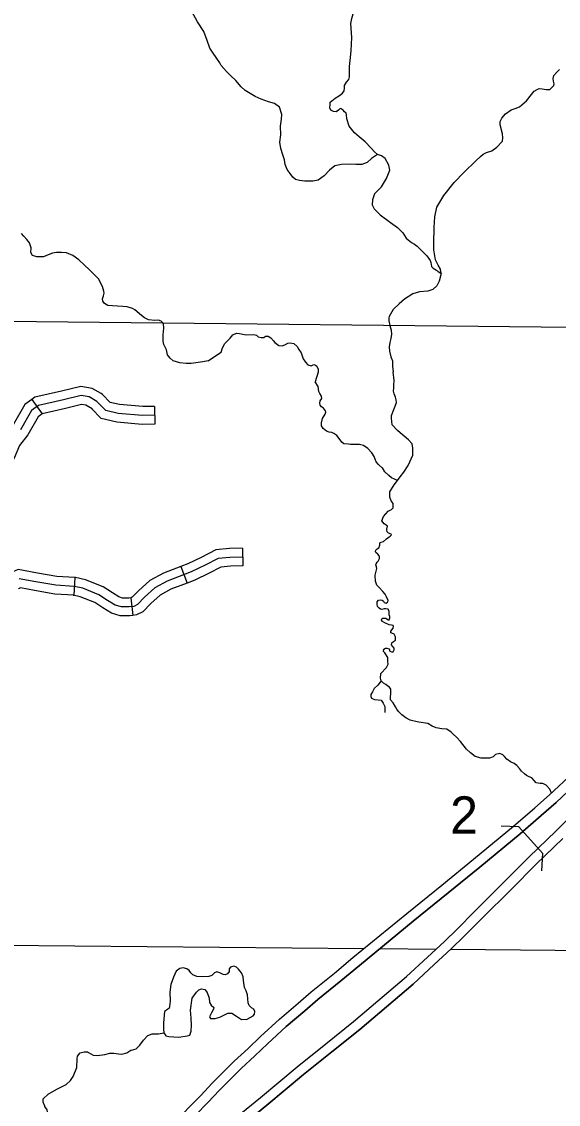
# Model space of a CAD drawing. Extents: x 8749 to 11879, y 13275 to 15339.
# Drawn here: x 10428.7 to 10519.6, y 14052.6 to 14235.9 of the extents above; entities that cross this region are included whole.
import ezdxf

# ---------------------------------------------------------------- set-up
doc = ezdxf.new("R2010")
doc.units = 0
for name, color, linetype in [('Level 19', 7, 'Continuous'), ('Level 31', 7, 'Continuous'), ('Level 32', 7, 'Continuous'), ('Level 35', 7, 'Continuous'), ('Level 37', 7, 'Continuous'), ('Level 39', 7, 'Continuous'), ('Level 45', 7, 'Continuous'), ('Level 5', 7, 'Continuous')]:
    doc.layers.add(name, color=color, linetype=linetype)

msp = doc.modelspace()

# ---------------------------------------------------------------- linework, layer by layer
at = {"layer": 'Level 19'}
for points in [[(10515.65, 14102.76), (10518.12, 14104.97), (10522.13, 14108.69), (10525.68, 14112.06), (10529.6, 14115.98)], [(10515.65, 14102.76), (10518.12, 14104.97), (10522.13, 14108.69), (10525.68, 14112.06), (10529.6, 14115.98)], [(10519.23, 14098.81), (10523.23, 14102.92), (10527.24, 14106.53), (10532.94, 14111.6), (10538.49, 14116.11)], [(10519.23, 14098.81), (10523.23, 14102.92), (10527.24, 14106.53), (10532.94, 14111.6), (10538.49, 14116.11)], [(10516.76, 14101.47), (10519.26, 14103.71), (10523.29, 14107.45), (10526.87, 14110.85), (10530.81, 14114.78)], [(10530.81, 14114.78), (10526.87, 14110.85), (10523.29, 14107.45), (10519.26, 14103.71), (10516.76, 14101.47)], [(10499.93, 14089.71), (10505.26, 14094.07), (10512.07, 14099.66), (10515.65, 14102.76)], [(10499.93, 14089.71), (10505.26, 14094.07), (10512.07, 14099.66), (10515.65, 14102.76)], [(10501, 14088.39), (10506.34, 14092.76), (10513.16, 14098.36), (10516.76, 14101.47)], [(10516.76, 14101.47), (10513.16, 14098.36), (10506.34, 14092.76), (10501, 14088.39)], [(10505.51, 14085.31), (10510.43, 14090.18), (10514.68, 14094.48), (10519.23, 14098.81)], [(10505.51, 14085.31), (10510.43, 14090.18), (10514.68, 14094.48), (10519.23, 14098.81)], [(10506.72, 14084.11), (10511.64, 14088.98), (10515.87, 14093.27), (10520.41, 14097.58)], [(10520.41, 14097.58), (10515.87, 14093.27), (10511.64, 14088.98), (10506.72, 14084.11)], [(10484.85, 14077.41), (10494, 14084.91), (10499.93, 14089.71)], [(10484.85, 14077.41), (10494, 14084.91), (10499.93, 14089.71)], [(10485.94, 14076.1), (10495.07, 14083.59), (10501, 14088.39)], [(10501, 14088.39), (10495.07, 14083.59), (10485.94, 14076.1)], [(10484.92, 14066.59), (10493.9, 14074.2), (10497.45, 14077.49), (10500.34, 14080.16), (10502.49, 14082.26), (10505.51, 14085.31)], [(10484.92, 14066.59), (10493.9, 14074.2), (10497.45, 14077.49), (10500.34, 14080.16), (10502.49, 14082.26), (10505.51, 14085.31)], [(10485.99, 14065.26), (10495.03, 14072.93), (10498.61, 14076.24), (10501.51, 14078.93), (10503.68, 14081.05), (10506.72, 14084.11)], [(10506.72, 14084.11), (10503.68, 14081.05), (10501.51, 14078.93), (10498.61, 14076.24), (10495.03, 14072.93), (10485.99, 14065.26)], [(10469.18, 14064.04), (10472.42, 14067.01), (10475.56, 14069.69), (10477.77, 14071.64), (10481.69, 14074.78), (10484.85, 14077.41)], [(10469.18, 14064.04), (10472.42, 14067.01), (10475.56, 14069.69), (10477.77, 14071.64), (10481.69, 14074.78), (10484.85, 14077.41)], [(10470.35, 14062.81), (10473.55, 14065.74), (10476.67, 14068.41), (10478.87, 14070.34), (10482.77, 14073.47), (10485.94, 14076.1)], [(10485.94, 14076.1), (10482.77, 14073.47), (10478.87, 14070.34), (10476.67, 14068.41), (10473.55, 14065.74), (10470.35, 14062.81)], [(10463.69, 14049.26), (10469.19, 14053.72), (10475.41, 14058.91), (10480.22, 14062.79), (10484.92, 14066.59)], [(10463.69, 14049.26), (10469.19, 14053.72), (10475.41, 14058.91), (10480.22, 14062.79), (10484.92, 14066.59)], [(10459.06, 14054.06), (10461, 14056.16), (10464.7, 14059.86), (10467.08, 14062.04), (10469.18, 14064.04)], [(10459.06, 14054.06), (10461, 14056.16), (10464.7, 14059.86), (10467.08, 14062.04), (10469.18, 14064.04)], [(10464.83, 14047.99), (10470.27, 14052.41), (10476.49, 14057.6), (10481.29, 14061.47), (10485.99, 14065.26)], [(10485.99, 14065.26), (10481.29, 14061.47), (10476.49, 14057.6), (10470.27, 14052.41), (10464.83, 14047.99)], [(10460.27, 14052.86), (10462.23, 14054.98), (10465.88, 14058.63), (10468.24, 14060.8), (10470.35, 14062.81)], [(10470.35, 14062.81), (10468.24, 14060.8), (10465.88, 14058.63), (10462.23, 14054.98), (10460.27, 14052.86)], [(10445.47, 14039.4), (10448.3, 14042.52), (10451.23, 14045.66), (10454.26, 14048.98), (10456.93, 14051.9), (10459.06, 14054.06)], [(10445.47, 14039.4), (10448.3, 14042.52), (10451.23, 14045.66), (10454.26, 14048.98), (10456.93, 14051.9), (10459.06, 14054.06)], [(10446.7, 14038.22), (10449.55, 14041.37), (10452.48, 14044.51), (10455.51, 14047.83), (10458.16, 14050.73), (10460.27, 14052.86)], [(10460.27, 14052.86), (10458.16, 14050.73), (10455.51, 14047.83), (10452.48, 14044.51), (10449.55, 14041.37), (10446.7, 14038.22)]]:
    msp.add_lwpolyline(points, dxfattribs=at)
at = {"layer": 'Level 31'}
msp.add_lwpolyline([(10466.14, 14145.25), (10466.14, 14145.25), (10463.99, 14145.2), (10462.02, 14145.02), (10459.82, 14143.87), (10457.44, 14142.73), (10453.37, 14141.17), (10451.27, 14140.07), (10449.54, 14138.46), (10448.34, 14137.23), (10447.7, 14136.91), (10446.93, 14136.81), (10445.6, 14136.81), (10444.55, 14137.14), (10443.26, 14137.91), (10441.8, 14138.88), (10439.05, 14139.98), (10437.63, 14140.3), (10434.52, 14140.48), (10431.13, 14141.08), (10428.29, 14141.58)], dxfattribs=at)
at = {"layer": 'Level 32'}
for p, q in [((10466.11, 14146.75), (10466.17, 14143.75)), ((10455.68, 14143.66), (10456.75, 14140.86)), ((10437.69, 14141.8), (10437.52, 14138.8)), ((10447.18, 14138.36), (10447.54, 14135.38))]:
    msp.add_line(p, q, dxfattribs=at)
for points in [[(10466.11, 14146.75), (10463.9, 14146.7), (10461.59, 14146.48), (10459.15, 14145.21), (10456.85, 14144.1), (10455.68, 14143.66)], [(10437.69, 14141.8), (10434.69, 14141.97), (10431.39, 14142.55), (10428.1, 14143.14), (10426.56, 14142.45), (10426.29, 14142.21)], [(10455.68, 14143.66), (10452.75, 14142.54), (10450.4, 14141.3), (10448.49, 14139.54), (10447.44, 14138.45), (10447.27, 14138.36), (10447.18, 14138.36)], [(10466.17, 14143.75), (10464.07, 14143.7), (10462.45, 14143.55), (10460.49, 14142.53), (10458.04, 14141.35), (10456.75, 14140.86)], [(10447.18, 14138.36), (10446.84, 14138.31), (10445.82, 14138.31), (10445.16, 14138.51), (10444.07, 14139.18), (10442.5, 14140.21), (10439.5, 14141.41), (10437.84, 14141.79), (10437.69, 14141.8)], [(10437.52, 14138.8), (10434.35, 14138.99), (10430.87, 14139.6), (10428.49, 14140.02), (10428.19, 14139.89), (10428.25, 14139.94)], [(10456.75, 14140.86), (10453.99, 14139.8), (10452.15, 14138.83), (10450.58, 14137.39), (10449.25, 14136), (10448.14, 14135.45), (10447.54, 14135.38)], [(10447.54, 14135.38), (10447.01, 14135.31), (10445.37, 14135.31), (10443.93, 14135.76), (10442.46, 14136.65), (10441.1, 14137.54), (10438.61, 14138.54), (10437.42, 14138.81), (10437.52, 14138.8)]]:
    msp.add_lwpolyline(points, dxfattribs=at)
at = {"layer": 'Level 35'}
for points in [[(10462.27, 14229), (10461.13, 14230.6), (10460.6, 14231.48), (10460.12, 14232.75), (10459.57, 14234.26), (10458.51, 14235.91), (10457.52, 14237.68), (10456.92, 14238.46), (10456.21, 14239.19), (10455.33, 14240.05), (10454.29, 14241.14), (10453.68, 14241.95)], [(10484.38, 14229.34), (10484.55, 14230.99), (10484.61, 14232.13), (10484.63, 14233.29), (10484.55, 14234.76), (10484.5, 14235.62), (10484.68, 14236.5), (10485.06, 14237.92), (10485.82, 14239.08), (10485.97, 14239.61), (10485.97, 14240.04), (10486.04, 14240.95)], [(10472.79, 14220.2), (10472.37, 14221.46), (10471.56, 14222.07), (10470.55, 14222.35), (10469.29, 14222.8), (10468.3, 14223.26), (10466.56, 14224.3), (10465.9, 14224.9), (10464.99, 14225.96), (10464.11, 14226.82), (10463.43, 14227.51), (10462.49, 14228.52), (10462.27, 14229)], [(10483.75, 14220.15), (10483.67, 14220.42), (10483.42, 14220.7), (10483.19, 14220.97), (10482.86, 14221.2), (10482.66, 14221.23), (10482.38, 14220.97), (10481.98, 14220.7), (10481.52, 14220.72), (10481.09, 14220.95), (10480.92, 14221.35), (10480.99, 14221.93), (10480.99, 14222.31), (10481.85, 14222.97), (10482.56, 14223.45), (10483.09, 14223.81), (10483.37, 14224.21), (10483.39, 14224.69), (10483.39, 14225.15), (10483.77, 14225.7), (10484.13, 14226.16), (10484.25, 14226.59), (10484.28, 14227.09), (10484.25, 14227.67), (10484.25, 14228.33), (10484.38, 14229.34)], [(10506.48, 14213.12), (10506.9, 14213.51), (10507.48, 14213.76), (10508.39, 14214.04), (10509.25, 14214.7), (10510.19, 14215.73), (10510.26, 14216.26), (10510.16, 14216.97), (10509.81, 14218.46), (10509.78, 14219.02), (10510.09, 14219.58), (10510.67, 14220.36), (10511.63, 14221.02), (10512.33, 14221.25), (10513.09, 14221.5), (10514.25, 14222.53), (10515.09, 14223.6), (10515.57, 14224.2), (10516.05, 14224.48), (10516.38, 14224.61), (10516.91, 14224.58), (10517.61, 14224.43), (10518.19, 14224.46), (10518.65, 14224.89), (10518.9, 14225.16), (10518.95, 14225.39), (10518.8, 14225.87), (10518.75, 14226.3), (10518.9, 14226.81), (10519.41, 14227.41), (10519.86, 14227.82)], [(10489, 14213.45), (10487.97, 14212.74), (10487.26, 14212.08), (10486.36, 14211.78), (10485.32, 14211.75), (10484.36, 14211.83), (10482.92, 14211.78), (10481.78, 14211.5), (10480.85, 14210.79), (10479.97, 14209.83), (10478.95, 14209.12), (10478.07, 14208.95), (10476.71, 14208.95), (10475.8, 14209.02), (10475.09, 14209.23), (10474.64, 14209.63), (10474.18, 14210.21), (10473.68, 14210.89), (10473.37, 14211.75), (10473.22, 14212.56), (10472.97, 14213.37), (10472.61, 14214.46), (10472.44, 14215.55), (10472.61, 14216.76), (10472.59, 14218.25), (10472.72, 14219.44), (10472.79, 14220.2)], [(10488.5, 14206.77), (10489.68, 14207.99), (10490.54, 14209.38), (10491.12, 14210.77), (10490.95, 14211.65), (10490.32, 14212.77), (10489.68, 14213.22), (10489, 14213.45), (10488.5, 14213.9), (10487.92, 14214.51), (10486.91, 14215.6), (10485.9, 14216.46), (10485.11, 14217.11), (10484.2, 14218.25), (10483.8, 14219.46), (10483.75, 14220.15)], [(10498.73, 14202.9), (10499.03, 14204.5), (10500.22, 14206.48), (10502.01, 14208.73), (10503.68, 14210.47), (10505.67, 14212.37), (10506.48, 14213.12)], [(10488.5, 14206.77), (10488.14, 14205.75), (10488.09, 14204.94), (10488.42, 14204.26), (10489.46, 14203.25), (10491.2, 14201.91), (10492.39, 14201.07), (10493.3, 14200.19), (10493.85, 14199.3), (10494.21, 14198.97), (10494.74, 14198.52), (10495.29, 14198.27), (10495.72, 14197.91), (10496.86, 14196.8), (10497.34, 14196.27), (10497.67, 14195.86), (10497.94, 14195.49), (10498.02, 14195.13), (10498.17, 14194.5), (10498.42, 14194.17), (10499.01, 14193.84), (10499.18, 14193.72)], [(10499.81, 14193.29), (10499.69, 14194.05), (10499.31, 14194.69), (10498.85, 14195.6), (10498.55, 14197.29), (10498.53, 14198.43), (10498.6, 14201.06), (10498.73, 14202.9)], [(10442.42, 14191.08), (10441.73, 14192.37), (10441.05, 14193.06), (10440.14, 14193.97), (10439.33, 14194.7), (10438.37, 14195.61), (10437.39, 14196.32), (10436.3, 14196.8), (10435.44, 14196.85), (10434.61, 14196.85), (10433.93, 14196.75), (10433.22, 14196.44), (10432.41, 14196.14), (10431.83, 14196.09), (10431.25, 14196.09), (10430.54, 14196.32), (10430.26, 14196.85), (10430.29, 14197.61), (10430.04, 14198.49), (10429.58, 14199.07), (10429.05, 14199.63), (10428.67, 14200.06)], [(10499.81, 14193.29), (10499.46, 14192.01), (10499.03, 14191.22), (10498.4, 14190.59), (10497.54, 14190.29), (10496.1, 14190.16), (10495.01, 14189.86), (10493.6, 14188.97), (10492.69, 14188.14)], [(10499.2, 14193.71), (10499.81, 14193.29)], [(10449.03, 14186.15), (10447.9, 14187.11), (10447.5, 14187.36), (10446.56, 14187.62), (10445.86, 14187.69), (10444.92, 14187.77), (10444.11, 14187.82), (10443.33, 14187.89), (10442.72, 14188.22), (10442.45, 14188.58), (10442.42, 14189.01), (10442.6, 14189.51), (10442.67, 14189.94), (10442.62, 14190.3), (10442.42, 14191.08)], [(10492.69, 14188.14), (10491.65, 14187.19), (10491.23, 14186.38), (10491, 14186), (10490.9, 14185.78), (10490.95, 14185.3), (10491.1, 14184.51), (10491.3, 14183.68), (10491.35, 14183.02), (10491.25, 14182.29), (10491.07, 14181.58), (10491, 14180.85), (10491.02, 14180.11), (10491.28, 14179.2), (10491.53, 14178.5), (10491.53, 14177.61), (10491.65, 14176.65)], [(10452.69, 14181.82), (10452.67, 14182.91), (10452.77, 14184.05), (10452.72, 14184.81), (10452.37, 14185.24), (10451.91, 14185.39), (10451.26, 14185.34), (10450.2, 14185.44), (10449.51, 14185.77), (10449.03, 14186.15)], [(10460.31, 14178.51), (10461.41, 14179.21), (10462.49, 14179.94), (10462.74, 14180.7), (10463.15, 14181.46), (10464.06, 14182.32), (10464.49, 14182.92), (10465.09, 14183.2), (10465.6, 14183.15), (10466.76, 14182.92), (10468.07, 14182.97), (10468.5, 14182.82), (10468.78, 14182.59), (10469.31, 14182.44), (10469.74, 14182.47), (10470.02, 14182.67), (10470.5, 14182.7), (10470.9, 14182.42), (10471.36, 14181.89), (10471.63, 14181.63), (10472.29, 14181.08), (10472.85, 14181.03), (10473.3, 14181.2), (10473.81, 14181.48), (10474.21, 14181.56), (10474.82, 14181.43), (10475.37, 14180.9), (10475.7, 14180.39), (10476.08, 14179.84), (10476.43, 14178.83), (10476.79, 14178.27), (10477.22, 14177.84), (10477.77, 14177.66), (10478.23, 14177.89), (10478.48, 14177.79), (10478.73, 14177.59), (10478.93, 14177.11), (10478.96, 14176.55), (10478.42, 14174.93)], [(10460.31, 14178.51), (10459.38, 14178.33), (10457.41, 14178.03), (10456.58, 14178.05), (10455.52, 14178.18), (10454.36, 14178.48), (10453.88, 14178.94), (10453.4, 14179.49), (10453.25, 14180.35), (10452.82, 14181.26), (10452.69, 14181.82)], [(10491.4, 14169.22), (10491.76, 14170.27), (10492.01, 14170.83), (10492.21, 14171.46), (10492.19, 14171.91), (10492.03, 14172.34), (10491.83, 14172.9), (10491.73, 14173.38), (10491.76, 14173.94), (10491.78, 14174.39), (10491.83, 14175.18), (10491.65, 14176.65)], [(10479.08, 14173.28), (10478.95, 14174.13), (10478.42, 14174.93)], [(10482.11, 14165.83), (10481.61, 14166.18), (10481.28, 14166.35), (10480.8, 14166.4), (10480.34, 14166.58), (10479.81, 14167.04), (10479.54, 14167.47), (10479.49, 14167.97), (10479.69, 14168.73), (10480.12, 14169.46), (10480.24, 14169.82), (10480.19, 14170.04), (10479.86, 14170.47), (10479.54, 14170.7), (10479.26, 14171), (10479.21, 14171.33), (10479.28, 14171.71), (10479.56, 14172.12), (10479.49, 14172.52), (10479.23, 14172.98), (10479.08, 14173.28)], [(10491.33, 14154.81), (10491.12, 14155.42), (10491.12, 14156.33), (10491.81, 14157.49), (10492.39, 14158.25), (10492.87, 14158.85), (10493.45, 14159.64), (10494.21, 14160.78), (10495.01, 14162.52), (10495.01, 14163.73), (10494.89, 14164.42), (10494.26, 14165.12), (10493.5, 14165.76), (10492.84, 14166.31), (10492.39, 14166.72), (10491.5, 14167.68), (10491.38, 14168.78), (10491.4, 14169.22)], [(10492.39, 14158.25), (10491.4, 14158.7), (10490.92, 14159.08), (10490.24, 14159.69), (10489.84, 14160.35), (10489.89, 14160.27), (10489.15, 14160.95), (10488.75, 14161.41), (10488.42, 14162.27), (10488.04, 14162.9), (10487.34, 14163.63), (10486.65, 14164.14), (10485.97, 14164.34), (10485.26, 14164.32), (10484.43, 14164.32), (10484.1, 14164.37), (10483.29, 14164.44), (10482.94, 14164.74), (10482.66, 14165.1), (10482.11, 14165.83)], [(10490.59, 14149.99), (10490.72, 14150.51), (10490.49, 14150.66), (10490.11, 14150.87), (10489.73, 14151.37), (10490.03, 14152.13), (10490.82, 14153.02), (10491.35, 14153.32), (10491.68, 14153.58), (10491.68, 14153.83), (10491.63, 14154.31), (10491.33, 14154.81)], [(10488.92, 14137.7), (10489.2, 14137.96), (10489.55, 14138.01), (10489.8, 14137.98), (10490.01, 14137.81), (10490.13, 14137.55), (10490.46, 14137.45), (10490.77, 14137.68), (10490.82, 14137.88), (10490.51, 14138.52), (10490.29, 14138.97), (10489.93, 14139.45), (10489.3, 14140.09), (10488.89, 14140.52), (10488.64, 14141.2), (10488.59, 14142.19), (10488.89, 14143.31), (10488.84, 14143.61), (10488.74, 14143.94), (10488.77, 14144.14), (10488.97, 14144.37), (10489.12, 14144.55), (10489.35, 14145), (10489.32, 14145.31), (10489.27, 14145.46), (10489.07, 14145.74), (10488.72, 14146.04), (10488.67, 14146.22), (10488.72, 14146.45), (10488.97, 14146.65), (10489.25, 14146.83), (10489.37, 14147.28), (10489.37, 14147.66), (10489.6, 14147.81), (10490.01, 14147.89), (10490.54, 14148.35), (10490.97, 14148.68), (10491.17, 14148.78), (10491.4, 14149.03), (10491.3, 14149.16), (10490.89, 14149.31), (10490.64, 14149.51), (10490.59, 14149.87), (10490.59, 14149.99)], [(10490.74, 14128.24), (10490.23, 14129.03), (10490.03, 14129.29), (10490.06, 14129.64), (10490.36, 14129.84), (10490.59, 14129.84), (10490.97, 14129.72), (10491.12, 14129.31), (10491.4, 14129.19), (10491.63, 14129.21), (10491.85, 14129.52), (10491.85, 14129.82), (10491.53, 14130.17), (10491.37, 14130.4), (10491.42, 14130.71), (10491.73, 14130.96), (10492.08, 14131.19), (10492.06, 14131.74), (10491.8, 14132.2), (10491.42, 14132.38), (10491.27, 14132.45), (10491.25, 14132.71), (10491.65, 14133.19), (10491.73, 14133.49), (10491.63, 14133.67), (10491.4, 14133.75), (10490.99, 14133.77), (10490.23, 14134.1), (10489.83, 14134.35), (10489.7, 14134.56), (10489.75, 14134.78), (10489.93, 14134.89), (10490.16, 14134.89), (10490.39, 14134.89), (10490.82, 14134.61), (10490.99, 14134.63), (10491.12, 14134.94), (10491.07, 14135.19), (10490.99, 14135.49), (10490.97, 14136.05), (10490.79, 14136.41), (10490.36, 14136.51), (10490.13, 14136.51), (10489.73, 14136.36), (10489.53, 14136.41), (10489.27, 14136.58), (10488.99, 14136.89), (10488.92, 14137.32), (10488.92, 14137.7)], [(10497.52, 14117.05), (10495.98, 14117.29), (10495.22, 14117.49), (10494.51, 14117.65), (10493.8, 14118.03), (10493.1, 14118.51), (10492.56, 14119.09), (10492.29, 14119.5), (10492.08, 14119.88), (10491.68, 14120.56), (10491.22, 14121.07), (10491.22, 14121.37), (10491.25, 14122.31), (10491.25, 14122.86), (10491.04, 14123.22), (10490.77, 14123.42), (10490.41, 14123.7), (10490.03, 14123.9), (10489.65, 14124.28), (10489.5, 14124.74), (10489.58, 14125.52), (10490.54, 14126.54), (10490.82, 14127.1), (10490.77, 14127.58), (10490.74, 14128.24)], [(10489.65, 14124.28), (10489.07, 14123.57), (10488.44, 14122.97), (10488.13, 14122.43), (10487.86, 14122), (10487.88, 14121.67), (10488.01, 14121.37), (10488.49, 14121.14), (10489.12, 14121.09), (10489.65, 14121.02), (10489.98, 14120.51), (10490.23, 14119.95), (10490.23, 14118.96)], [(10509.72, 14111.96), (10509.01, 14111.8), (10508.63, 14111.42), (10508, 14111.17), (10507.52, 14111.17), (10506.58, 14111.17), (10505.57, 14111.5), (10504.78, 14112.11), (10504.1, 14112.74), (10503.09, 14114.03), (10502.45, 14114.69), (10501.74, 14115.3), (10501.47, 14115.58), (10500.76, 14116.09), (10499.92, 14116.19), (10498.93, 14116.31), (10498.25, 14116.62), (10497.52, 14117.05)], [(10516.55, 14106.9), (10515.91, 14107.02), (10515.53, 14107.4), (10515.15, 14107.86), (10514.7, 14108.04), (10514.27, 14108.26), (10513.89, 14108.57), (10513.43, 14109), (10513.08, 14109.45), (10512.62, 14109.94), (10512.14, 14110.29), (10511.53, 14110.59), (10510.93, 14111.03), (10510.53, 14111.5), (10510.25, 14111.75), (10509.72, 14111.96)], [(10518.47, 14105.29), (10518.22, 14105.97), (10517.61, 14106.62), (10517, 14106.9), (10516.55, 14106.9)], [(10452.93, 14068.26), (10452.76, 14066.38), (10452.73, 14065.29), (10452.78, 14064.66), (10453.11, 14064.19), (10453.66, 14064.04), (10455.35, 14063.96), (10456.75, 14064.16), (10457.18, 14064.29), (10457.4, 14064.94), (10457.48, 14065.96), (10457.45, 14067.16), (10457.33, 14068.53), (10457.6, 14070.56), (10458.35, 14071.56), (10458.73, 14071.98), (10459.17, 14072.11), (10459.72, 14072.03), (10460.12, 14071.53), (10460.5, 14070.56), (10460.55, 14069.81), (10460.82, 14069.36), (10461.25, 14068.96), (10461.2, 14068.66), (10460.85, 14068.08), (10460.55, 14067.41), (10460.7, 14067.13), (10461.5, 14067.08), (10462.3, 14067.31), (10463.64, 14067.98), (10464.34, 14068.03), (10465.12, 14067.51), (10465.97, 14066.96), (10466.94, 14067.01), (10467.94, 14067.53), (10468.16, 14067.81), (10468.19, 14068.28), (10468.06, 14068.68), (10467.64, 14068.93), (10467.26, 14069.31), (10467.11, 14069.78), (10466.99, 14071.13), (10466.74, 14071.78), (10466.49, 14072.33), (10466.27, 14073.53), (10466.24, 14074.16), (10465.97, 14074.81), (10465.69, 14075.16), (10465.44, 14075.48), (10465.12, 14075.81), (10464.64, 14075.96), (10464.27, 14075.83), (10464.09, 14075.81), (10463.87, 14075.51), (10463.84, 14075.08), (10463.59, 14074.66), (10463.19, 14074.51), (10462.84, 14074.53), (10462.3, 14074.86), (10461.8, 14075.01), (10461.37, 14074.86), (10460.95, 14074.41), (10460.4, 14074.21), (10459.42, 14074.18), (10458.38, 14074.21), (10457.7, 14074.51), (10457.38, 14074.83), (10457.1, 14075.21), (10456.68, 14075.51), (10456.05, 14075.66), (10455.48, 14075.58), (10454.91, 14075.13), (10454.43, 14074.13), (10453.98, 14072.88), (10453.81, 14071.56), (10453.88, 14070.03), (10453.78, 14069.16), (10453.71, 14068.86), (10453.41, 14068.63), (10452.93, 14068.26)], [(10438.05, 14058.81), (10438.13, 14060.26), (10438.15, 14060.74), (10438.63, 14061.26), (10439.3, 14061.44), (10439.88, 14061.44), (10440.05, 14061.36), (10440.82, 14060.89), (10441.57, 14060.84), (10442.8, 14060.99), (10443.67, 14061.24), (10444.32, 14061.24), (10445.09, 14061.09), (10445.69, 14061.06), (10446.54, 14061.29), (10447.22, 14061.71), (10447.34, 14061.74), (10448.09, 14061.94), (10448.74, 14062.56), (10449.36, 14063.41), (10450.11, 14064.21), (10450.84, 14064.49), (10451.91, 14064.51), (10452.78, 14064.66)], [(10435.56, 14047.52), (10435.51, 14048.18), (10435.11, 14048.56), (10434.41, 14048.93), (10433.56, 14049.38), (10433.19, 14050.01), (10433.19, 14050.63), (10433.01, 14051.63), (10432.66, 14052.21), (10432.61, 14052.28), (10432.34, 14052.93), (10432.36, 14053.48), (10433.19, 14054.28), (10434.66, 14055.11), (10436.23, 14055.93), (10436.96, 14056.61), (10437.41, 14057.28), (10438.05, 14058.81)]]:
    msp.add_lwpolyline(points, dxfattribs=at)
at = {"layer": 'Level 39'}
for p, q in [((10512.93, 14099.54), (10509.93, 14099.68)), ((10516.96, 14095.09), (10512.93, 14099.54)), ((10516.96, 14095.09), (10516.82, 14092.1))]:
    msp.add_line(p, q, dxfattribs=at)
at = {"layer": 'Level 45'}
for p, q in [((10430.43, 14171.96), (10432.2, 14169.54)), ((10451.21, 14170.78), (10451.28, 14167.78))]:
    msp.add_line(p, q, dxfattribs=at)
for points in [[(10442.16, 14172.94), (10440.65, 14173.83), (10438.74, 14174.16), (10435.43, 14173.35), (10430.93, 14172.32), (10430.43, 14171.96)], [(10451.25, 14169.28), (10449.19, 14169.23), (10445.07, 14169.6), (10442.96, 14170.1), (10441.45, 14171.62), (10440.12, 14172.4), (10438.8, 14172.62), (10435.77, 14171.89), (10431.56, 14170.93), (10430.37, 14170.06), (10428.5, 14166.81)], [(10451.21, 14170.78), (10449.24, 14170.74), (10445.31, 14171.08), (10443.72, 14171.46), (10442.38, 14172.81), (10442.16, 14172.94)], [(10430.43, 14171.96), (10429.23, 14171.08), (10427.25, 14167.64), (10425.72, 14165.67), (10424.86, 14163.59), (10424.4, 14163.04)], [(10440.64, 14170.35), (10439.6, 14170.96), (10438.85, 14171.09), (10436.12, 14170.43), (10432.2, 14169.54), (10432.2, 14169.54)], [(10451.28, 14167.78), (10449.14, 14167.73), (10444.82, 14168.12), (10442.2, 14168.74), (10440.53, 14170.42), (10440.64, 14170.35)], [(10432.2, 14169.54), (10431.51, 14169.03), (10429.74, 14165.97), (10428.34, 14164.15), (10427.46, 14162.01), (10426.68, 14161.1)]]:
    msp.add_lwpolyline(points, dxfattribs=at)
at = {"layer": 'Level 5'}
for points in [[(10425.85, 14185.23), (10532.75, 14184.09)], [(10425.48, 14079.51), (10486.76, 14078.97)], [(10489.41, 14078.95), (10498.94, 14078.87)], [(10501.42, 14078.84), (10530.91, 14078.59)]]:
    msp.add_lwpolyline(points, dxfattribs=at)

# ---------------------------------------------------------------- texts
at = {"layer": 'Level 37'}
msp.add_text('2', height=6.34, dxfattribs=at).set_placement((10501.31, 14098.39))

doc.saveas('drawing.dxf')
